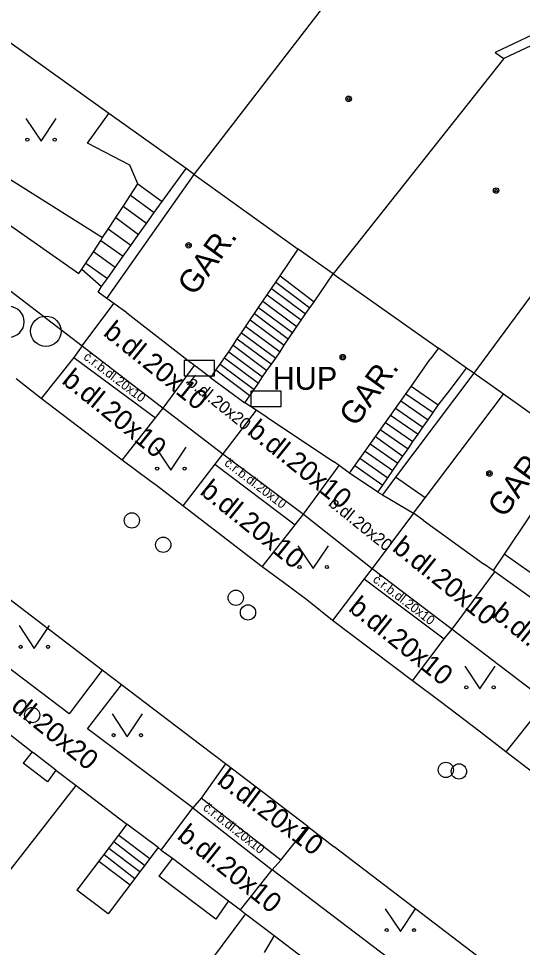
# Model space of a CAD drawing. Extents: x -595546 to -593986, y -1160845 to -1159202.
# Drawn here: x -595170.44 to -595153.91, y -1160627.43 to -1160596.94 of the extents above; entities that cross this region are included whole.
import ezdxf

# ---------------------------------------------------------------- set-up
doc = ezdxf.new("R2010")
doc.units = 0
for name, color, linetype in [('Level 22', 7, 'Continuous'), ('Level 24', 7, 'Continuous'), ('Level 27', 7, 'Continuous'), ('Level 28', 7, 'Continuous'), ('Level 36', 7, 'Continuous'), ('Level 39', 7, 'Continuous'), ('TM - budovy zdene_ betonove - NP', 7, 'Continuous'), ('TM - budovy zdene_ betonove - VP', 7, 'Continuous'), ('TM - chodniky - VP', 7, 'Continuous'), ('TM - komunikace - VP', 7, 'Continuous'), ('TM - popis objektu', 7, 'Continuous'), ('TM - popis povrchu', 7, 'Continuous'), ('TM - rozhrani mezi zpev. plochami mezi sebou - VP', 7, 'Continuous'), ('TM - rozhrani ploch obecne - VP', 7, 'Continuous'), ('TM - schody - NP', 7, 'Continuous'), ('TM - schody - VP', 7, 'Continuous'), ('TM - vjezd na pozemek', 7, 'Continuous'), ('TM - vstup do budovy - zdene_ betonove', 7, 'Continuous'), ('TM - vstup do budovy - zdene_ betonove  - shora neviditelny', 7, 'Continuous'), ('TM - zed operna - VP', 7, 'Continuous')]:
    doc.layers.add(name, color=color, linetype=linetype)

msp = doc.modelspace()

# ---------------------------------------------------------------- linework, layer by layer
at = {"layer": 'Level 22'}
msp.add_arc((-595170.75, -1160606.89), 0.5, 270, 90, dxfattribs=at)
at = {"layer": 'Level 24'}
for points in [[(-595165.008, -1160608.659), (-595164.008, -1160608.659), (-595164.008, -1160608.159), (-595165.008, -1160608.159)], [(-595162.818, -1160609.669), (-595161.818, -1160609.669), (-595161.818, -1160609.169), (-595162.818, -1160609.169)]]:
    msp.add_lwpolyline(points, close=True, dxfattribs=at)
at = {"layer": 'Level 27'}
msp.add_circle((-595169.54, -1160607.2), 0.5, dxfattribs=at)
at = {"layer": 'Level 28'}
for centre in [(-595166.72, -1160613.41), (-595165.69, -1160614.21), (-595163.31, -1160615.95), (-595162.91, -1160616.43), (-595169.99, -1160619.8), (-595156.42, -1160621.6), (-595155.99, -1160621.65)]:
    msp.add_circle(centre, 0.25, dxfattribs=at)
at = {"layer": 'Level 36'}
for points in [[(-595170.2, -1160600.21), (-595169.7, -1160600.96), (-595169.2, -1160600.21)], [(-595165.94, -1160611.01), (-595165.44, -1160611.76), (-595164.94, -1160611.01)], [(-595161.27, -1160614.24), (-595160.77, -1160614.99), (-595160.27, -1160614.24)], [(-595170.42, -1160616.86), (-595169.92, -1160617.61), (-595169.42, -1160616.86)], [(-595155.8, -1160618.19), (-595155.3, -1160618.94), (-595154.8, -1160618.19)], [(-595167.37, -1160619.76), (-595166.87, -1160620.51), (-595166.37, -1160619.76)], [(-595158.41, -1160626.16), (-595157.91, -1160626.91), (-595157.41, -1160626.16)]]:
    msp.add_lwpolyline(points, dxfattribs=at)
for centre in [(-595170.15, -1160600.91), (-595169.251, -1160600.91), (-595165.89, -1160611.71), (-595164.991, -1160611.71), (-595161.22, -1160614.94), (-595160.321, -1160614.94), (-595170.37, -1160617.56), (-595169.471, -1160617.56), (-595155.75, -1160618.89), (-595154.851, -1160618.89), (-595167.32, -1160620.46), (-595166.421, -1160620.46), (-595158.36, -1160626.86), (-595157.461, -1160626.86)]:
    msp.add_circle(centre, 0.05, dxfattribs=at)
at = {"layer": 'Level 39'}
for centre, radius in [((-595159.61, -1160599.57), 0.09), ((-595159.61, -1160599.57), 0.0398), ((-595154.77, -1160602.58), 0.09), ((-595154.77, -1160602.58), 0.0398), ((-595164.86, -1160604.38), 0.09), ((-595164.86, -1160604.38), 0.0398), ((-595159.8, -1160608.05), 0.09), ((-595159.8, -1160608.05), 0.0398), ((-595154.99, -1160611.87), 0.09), ((-595154.99, -1160611.87), 0.0398)]:
    msp.add_circle(centre, radius, dxfattribs=at)
at = {"layer": 'TM - budovy zdene_ betonove - NP'}
for points in [[(-595169.99, -1160621.01), (-595170.29, -1160621.38)], [(-595169.21, -1160621.61), (-595169.49, -1160621.99)], [(-595166.88, -1160623.38), (-595168.52, -1160625.55)], [(-595165.86, -1160624.15), (-595167.5, -1160626.32)], [(-595165.39, -1160624.5), (-595165.84, -1160625.09)], [(-595163.55, -1160625.9), (-595163.97, -1160626.5)], [(-595162.05, -1160627.04), (-595162.38, -1160627.59)]]:
    msp.add_lwpolyline(points, dxfattribs=at)
at = {"layer": 'TM - budovy zdene_ betonove - VP'}
for points in [[(-595164.68, -1160602.05), (-595159.21, -1160594.95)], [(-595167.48, -1160600.05), (-595171.62, -1160597.09)], [(-595152.95, -1160597.17), (-595154.8, -1160598.05)], [(-595152.91, -1160597.49), (-595154.52, -1160598.25)], [(-595154.8, -1160598.05), (-595154.52, -1160598.25)], [(-595154.52, -1160598.25), (-595160.12, -1160605.32)], [(-595164.94, -1160601.86), (-595167.48, -1160600.05)], [(-595149.25, -1160600.09), (-595155.5, -1160608.58)], [(-595164.68, -1160602.05), (-595164.94, -1160601.86)], [(-595167.54, -1160606.13), (-595164.68, -1160602.05)], [(-595164.68, -1160602.05), (-595161.26, -1160604.5)], [(-595161.86, -1160605.38), (-595161.26, -1160604.5)], [(-595160.12, -1160605.32), (-595161.26, -1160604.5)], [(-595164.13, -1160608.73), (-595163.96, -1160608.48), (-595163.82, -1160608.28), (-595163.68, -1160608.07), (-595163.54, -1160607.87), (-595163.4, -1160607.66), (-595163.26, -1160607.45), (-595163.12, -1160607.25), (-595162.84, -1160606.83), (-595162.7, -1160606.62), (-595162.56, -1160606.42), (-595162.42, -1160606.21), (-595162.28, -1160606), (-595162.14, -1160605.8), (-595162, -1160605.59), (-595161.86, -1160605.38)], [(-595160.74, -1160606.23), (-595160.12, -1160605.32)], [(-595160.12, -1160605.32), (-595156.66, -1160607.76)], [(-595167.31, -1160606.29), (-595167.54, -1160606.13)], [(-595166.88, -1160606.6), (-595167.31, -1160606.29)], [(-595163.01, -1160609.55), (-595162.71, -1160609.11), (-595162.57, -1160608.9), (-595162.43, -1160608.7), (-595162.29, -1160608.49), (-595162.14, -1160608.28), (-595162, -1160608.08), (-595161.86, -1160607.87), (-595161.72, -1160607.66), (-595161.02, -1160606.63), (-595160.88, -1160606.43), (-595160.74, -1160606.23)], [(-595156.66, -1160607.76), (-595156.93, -1160608.12)], [(-595155.74, -1160608.41), (-595156.66, -1160607.76)], [(-595164.66, -1160608.32), (-595164.77, -1160608.24)], [(-595157.56, -1160609.01), (-595156.93, -1160608.12)], [(-595164.13, -1160608.73), (-595164.66, -1160608.32)], [(-595155.5, -1160608.58), (-595155.74, -1160608.41)], [(-595154.53, -1160609.27), (-595155.5, -1160608.58)], [(-595159.58, -1160611.86), (-595157.56, -1160609.01)], [(-595157.1, -1160612.67), (-595154.53, -1160609.27)], [(-595152.13, -1160610.97), (-595154.53, -1160609.27)], [(-595162.64, -1160609.79), (-595163.01, -1160609.55)], [(-595162.29, -1160610.02), (-595162.64, -1160609.79)], [(-595152.13, -1160610.97), (-595154.51, -1160614.52)], [(-595159.92, -1160611.61), (-595160.1, -1160611.48)], [(-595159.58, -1160611.86), (-595159.92, -1160611.61)], [(-595157.48, -1160613.17), (-595157.1, -1160612.67)], [(-595157.16, -1160613.4), (-595157.48, -1160613.17)], [(-595154.51, -1160614.52), (-595154.87, -1160615.05)], [(-595154.87, -1160615.05), (-595155.18, -1160614.83)], [(-595173.99, -1160617.88), (-595169.99, -1160621.01)], [(-595169.99, -1160621.01), (-595169.95, -1160621.04)], [(-595169.21, -1160621.61), (-595169.95, -1160621.04)], [(-595169.21, -1160621.61), (-595168.55, -1160622.11)], [(-595172.23, -1160626.83), (-595168.55, -1160622.11)], [(-595168.55, -1160622.11), (-595166.88, -1160623.38)], [(-595165.86, -1160624.15), (-595166.88, -1160623.38)], [(-595165.86, -1160624.15), (-595165.76, -1160624.23)], [(-595165.76, -1160624.23), (-595165.39, -1160624.5)], [(-595165.39, -1160624.5), (-595163.55, -1160625.9)], [(-595163.55, -1160625.9), (-595163.16, -1160626.19)], [(-595163.16, -1160626.19), (-595162.99, -1160626.32)], [(-595162.99, -1160626.32), (-595166.4, -1160630.91)], [(-595162.99, -1160626.32), (-595162.05, -1160627.04)], [(-595162.05, -1160627.04), (-595161.08, -1160627.78)]]:
    msp.add_lwpolyline(points, dxfattribs=at)
at = {"layer": 'TM - chodniky - VP'}
for points in [[(-595166.52, -1160602.36), (-595166.79, -1160601.75), (-595168.18, -1160601.03), (-595167.48, -1160600.05)], [(-595174.31, -1160603.11), (-595168.35, -1160607.68)], [(-595168.35, -1160607.68), (-595168.62, -1160608.06)], [(-595168.62, -1160608.06), (-595169.7, -1160609.41)], [(-595156.67, -1160609.63), (-595156.28, -1160609.12), (-595156.01, -1160608.76), (-595155.74, -1160608.41)], [(-595165.94, -1160610.04), (-595165.69, -1160609.72)], [(-595165.69, -1160609.72), (-595163.74, -1160611.22)], [(-595158.65, -1160612.48), (-595158.49, -1160612.25), (-595158.32, -1160612.01), (-595158.16, -1160611.77), (-595157.99, -1160611.53), (-595157.83, -1160611.3), (-595157.66, -1160611.06), (-595157.5, -1160610.82), (-595157.33, -1160610.58), (-595157.17, -1160610.35), (-595157, -1160610.11), (-595156.84, -1160609.87), (-595156.67, -1160609.63)], [(-595167.04, -1160611.43), (-595165.94, -1160610.04)], [(-595163.74, -1160611.22), (-595164, -1160611.56)], [(-595164, -1160611.56), (-595165.05, -1160612.93)], [(-595161.36, -1160613.55), (-595161.09, -1160613.21)], [(-595161.09, -1160613.21), (-595158.84, -1160614.99)], [(-595162.44, -1160614.93), (-595161.36, -1160613.55)], [(-595158.84, -1160614.99), (-595159.1, -1160615.33)], [(-595159.1, -1160615.33), (-595160.14, -1160616.69)], [(-595168.78, -1160619.76), (-595173.37, -1160616.28)], [(-595156.47, -1160617.3), (-595156.21, -1160616.98)], [(-595156.21, -1160616.98), (-595153.13, -1160619.33)], [(-595157.51, -1160618.68), (-595156.47, -1160617.3)], [(-595167.69, -1160618.33), (-595168.78, -1160619.76)], [(-595168.17, -1160620.25), (-595167.06, -1160618.81)], [(-595153.37, -1160619.65), (-595154.45, -1160621.01)], [(-595164.72, -1160622.85), (-595168.17, -1160620.25)], [(-595163.65, -1160621.4), (-595164.45, -1160622.53)], [(-595164.45, -1160622.53), (-595164.72, -1160622.85)], [(-595161.83, -1160624.56), (-595160.95, -1160623.46)], [(-595162.12, -1160624.88), (-595161.83, -1160624.56)], [(-595155.28, -1160630.08), (-595162.12, -1160624.88)]]:
    msp.add_lwpolyline(points, dxfattribs=at)
at = {"layer": 'TM - komunikace - VP'}
for points in [[(-595169.7, -1160609.41), (-595170.52, -1160608.76)], [(-595167.04, -1160611.43), (-595169.7, -1160609.41)], [(-595166.14, -1160612.1), (-595167.04, -1160611.43)], [(-595165.91, -1160612.26), (-595166.14, -1160612.1)], [(-595165.05, -1160612.93), (-595165.91, -1160612.26)], [(-595162.44, -1160614.93), (-595165.05, -1160612.93)], [(-595161.54, -1160615.6), (-595162.44, -1160614.93)], [(-595167.69, -1160618.33), (-595171.37, -1160615.53)], [(-595160.98, -1160616.02), (-595161.54, -1160615.6)], [(-595160.14, -1160616.69), (-595160.98, -1160616.02)], [(-595157.51, -1160618.68), (-595160.14, -1160616.69)], [(-595167.06, -1160618.81), (-595167.69, -1160618.33)], [(-595164.46, -1160620.79), (-595167.06, -1160618.81)], [(-595156.61, -1160619.35), (-595157.51, -1160618.68)], [(-595155.28, -1160620.36), (-595156.61, -1160619.35)], [(-595154.45, -1160621.01), (-595155.28, -1160620.36)], [(-595163.65, -1160621.4), (-595164.46, -1160620.79)], [(-595151.8, -1160623.04), (-595154.45, -1160621.01)], [(-595160.95, -1160623.46), (-595163.65, -1160621.4)], [(-595160.95, -1160623.46), (-595160.08, -1160624.13)], [(-595154.17, -1160628.64), (-595160.08, -1160624.13)]]:
    msp.add_lwpolyline(points, dxfattribs=at)
at = {"layer": 'TM - rozhrani mezi zpev. plochami mezi sebou - VP'}
for points in [[(-595168.35, -1160607.68), (-595167.31, -1160606.29)], [(-595168.35, -1160607.68), (-595165.69, -1160609.72)], [(-595168.62, -1160608.06), (-595165.94, -1160610.04)], [(-595165.69, -1160609.72), (-595164.66, -1160608.32)], [(-595162.64, -1160609.79), (-595163.74, -1160611.22)], [(-595163.74, -1160611.22), (-595161.09, -1160613.21)], [(-595164, -1160611.56), (-595161.36, -1160613.55)], [(-595161.09, -1160613.21), (-595159.92, -1160611.61)], [(-595157.48, -1160613.17), (-595158.84, -1160614.99)], [(-595158.84, -1160614.99), (-595156.21, -1160616.98)], [(-595156.21, -1160616.98), (-595154.81, -1160615.1)], [(-595159.1, -1160615.33), (-595156.47, -1160617.3)], [(-595161.83, -1160624.56), (-595164.45, -1160622.53)], [(-595165.76, -1160624.23), (-595164.72, -1160622.85)], [(-595164.72, -1160622.85), (-595162.12, -1160624.88)], [(-595163.16, -1160626.19), (-595162.12, -1160624.88)]]:
    msp.add_lwpolyline(points, dxfattribs=at)
at = {"layer": 'TM - rozhrani ploch obecne - VP'}
for points in [[(-595173.7, -1160600.34), (-595167.68, -1160604.12)], [(-595166.52, -1160602.36), (-595165.73, -1160602.94)], [(-595168.36, -1160605.16), (-595167.71, -1160605.73)], [(-595161.86, -1160605.38), (-595160.74, -1160606.23)], [(-595155.5, -1160608.58), (-595158.07, -1160611.99)], [(-595156.67, -1160609.63), (-595157.56, -1160609.01)], [(-595158.65, -1160612.48), (-595159.58, -1160611.86)], [(-595158.07, -1160611.99), (-595158.5, -1160612.57)], [(-595157.1, -1160612.67), (-595158.07, -1160611.99)], [(-595150.26, -1160612.3), (-595152.65, -1160615.83), (-595154.51, -1160614.52)]]:
    msp.add_lwpolyline(points, dxfattribs=at)
at = {"layer": 'TM - schody - NP'}
for points in [[(-595167.15, -1160623.74), (-595166.13, -1160624.51)], [(-595167.31, -1160623.95), (-595166.3, -1160624.73)], [(-595167.63, -1160624.38), (-595166.62, -1160625.16)], [(-595167.47, -1160624.17), (-595166.46, -1160624.94)], [(-595167.8, -1160624.6), (-595166.78, -1160625.37)]]:
    msp.add_lwpolyline(points, dxfattribs=at)
at = {"layer": 'TM - schody - VP'}
for points in [[(-595166.76, -1160602.73), (-595165.99, -1160603.3)], [(-595166.24, -1160603.66), (-595167.01, -1160603.1)], [(-595167.25, -1160603.47), (-595166.5, -1160604.02)], [(-595166.75, -1160604.38), (-595167.5, -1160603.85)], [(-595167.74, -1160604.22), (-595167.01, -1160604.74)], [(-595167.27, -1160605.11), (-595167.98, -1160604.59)], [(-595168.23, -1160604.96), (-595167.52, -1160605.47)], [(-595162.14, -1160605.8), (-595161.02, -1160606.63)], [(-595162, -1160605.59), (-595160.88, -1160606.43)], [(-595162.28, -1160606), (-595161.16, -1160606.84)], [(-595162.56, -1160606.42), (-595161.44, -1160607.25)], [(-595162.42, -1160606.21), (-595161.3, -1160607.05)], [(-595162.7, -1160606.62), (-595161.58, -1160607.46)], [(-595162.98, -1160607.04), (-595161.86, -1160607.87)], [(-595162.84, -1160606.83), (-595161.72, -1160607.66)], [(-595163.12, -1160607.25), (-595162, -1160608.08)], [(-595163.4, -1160607.66), (-595162.29, -1160608.49)], [(-595163.26, -1160607.45), (-595162.14, -1160608.28)], [(-595163.54, -1160607.87), (-595162.43, -1160608.7)], [(-595163.82, -1160608.28), (-595162.71, -1160609.11)], [(-595163.68, -1160608.07), (-595162.57, -1160608.9)], [(-595162.85, -1160609.32), (-595163.96, -1160608.48)], [(-595157.9, -1160609.48), (-595157, -1160610.11)], [(-595157.73, -1160609.25), (-595156.84, -1160609.87)], [(-595158.07, -1160609.72), (-595157.17, -1160610.35)], [(-595158.23, -1160609.96), (-595157.33, -1160610.58)], [(-595158.57, -1160610.43), (-595157.66, -1160611.06)], [(-595158.4, -1160610.19), (-595157.5, -1160610.82)], [(-595158.73, -1160610.66), (-595157.83, -1160611.3)], [(-595158.9, -1160610.9), (-595157.99, -1160611.53)], [(-595159.07, -1160611.14), (-595158.16, -1160611.77)], [(-595159.4, -1160611.61), (-595158.49, -1160612.25)], [(-595159.24, -1160611.37), (-595158.32, -1160612.01)]]:
    msp.add_lwpolyline(points, dxfattribs=at)
at = {"layer": 'TM - vjezd na pozemek'}
msp.add_lwpolyline([(-595164.13, -1160608.73), (-595163.01, -1160609.55)], dxfattribs=at)
at = {"layer": 'TM - vstup do budovy - zdene_ betonove'}
for points in [[(-595166.88, -1160606.6), (-595164.77, -1160608.24)], [(-595162.29, -1160610.02), (-595160.1, -1160611.48)], [(-595157.16, -1160613.4), (-595155.18, -1160614.83)]]:
    msp.add_lwpolyline(points, dxfattribs=at)
at = {"layer": 'TM - vstup do budovy - zdene_ betonove  - shora neviditelny'}
for points in [[(-595169.49, -1160621.99), (-595170.29, -1160621.38)], [(-595163.97, -1160626.5), (-595165.84, -1160625.09)], [(-595167.5, -1160626.32), (-595168.52, -1160625.55)]]:
    msp.add_lwpolyline(points, dxfattribs=at)
at = {"layer": 'TM - zed operna - VP'}
for points in [[(-595174.25, -1160601.24), (-595168.46, -1160605.3)], [(-595165.73, -1160602.94), (-595164.94, -1160601.86)], [(-595167.68, -1160604.12), (-595167.5, -1160603.85), (-595167.25, -1160603.47), (-595167.01, -1160603.1), (-595166.76, -1160602.73), (-595166.52, -1160602.36)], [(-595167.71, -1160605.73), (-595167.52, -1160605.47), (-595167.27, -1160605.11), (-595167.01, -1160604.74), (-595166.75, -1160604.38), (-595166.5, -1160604.02), (-595166.24, -1160603.66), (-595165.99, -1160603.3), (-595165.73, -1160602.94)], [(-595168.36, -1160605.16), (-595168.23, -1160604.96), (-595167.98, -1160604.59), (-595167.74, -1160604.22), (-595167.68, -1160604.12)], [(-595168.46, -1160605.3), (-595168.36, -1160605.16)], [(-595167.54, -1160606.13), (-595167.82, -1160605.92), (-595167.71, -1160605.73)], [(-595158.65, -1160612.48), (-595158.5, -1160612.57)], [(-595158.5, -1160612.57), (-595157.48, -1160613.17)], [(-595154.81, -1160615.1), (-595154.87, -1160615.05)], [(-595152.76, -1160616.58), (-595154.81, -1160615.1)]]:
    msp.add_lwpolyline(points, dxfattribs=at)

# ---------------------------------------------------------------- texts
at = {"layer": 'TM - popis objektu'}
for p in [(-595164.67, -1160606.07), (-595159.37, -1160610.37), (-595154.5, -1160613.36)]:
    msp.add_text('GAR.', height=0.75, rotation=54.14, dxfattribs=at).set_placement(p)
msp.add_text('HUP', height=0.75, dxfattribs=at).set_placement((-595162.1, -1160609.12))
at = {"layer": 'TM - popis povrchu'}
for s, height, rotation, p in [('b.dl.20x10', 0.65, 321.1457, (-595167.69, -1160607.31)), ('č.r.b.dl.20x10', 0.3, 322.5939, (-595168.33, -1160608.09)), ('b.dl.20x10', 0.65, 321.1457, (-595169.05, -1160608.88)), ('b.dl.20x20', 0.4, 321.1457, (-595164.94, -1160608.93)), ('b.dl.20x10', 0.65, 321.1457, (-595162.97, -1160610.55)), ('č.r.b.dl.20x10', 0.3, 322.5939, (-595163.71, -1160611.58)), ('b.dl.20x10', 0.65, 321.1457, (-595164.52, -1160612.52)), ('b.dl.20x20', 0.4, 321.1457, (-595160.3, -1160612.9)), ('b.dl.20x10', 0.65, 321.1457, (-595158.21, -1160614.38)), ('č.r.b.dl.20x10', 0.3, 322.5939, (-595158.84, -1160615.4)), ('b.dl.20x10', 0.65, 321.1457, (-595159.65, -1160616.35)), ('b.dl.20x20', 0.65, 321.1457, (-595154.95, -1160616.56)), ('b.dl.20x20', 0.65, 321.1457, (-595171.28, -1160619.13)), ('b.dl.20x10', 0.65, 323.0589, (-595163.96, -1160622.03)), ('č.r.b.dl.20x10', 0.3, 322, (-595164.41, -1160622.89)), ('b.dl.20x10', 0.65, 321.2571, (-595165.27, -1160623.83))]:
    msp.add_text(s, height=height, rotation=rotation, dxfattribs=at).set_placement(p)

doc.saveas('drawing.dxf')
